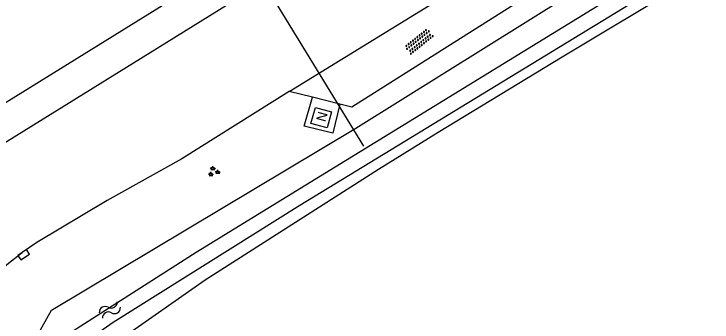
# Model space of a CAD drawing. Extents: x 133000 to 136000, y 400500 to 403500.
# Drawn here: x 133609.44 to 133659.33, y 401004.88 to 401026.92 of the extents above; entities that cross this region are included whole.
import ezdxf

# ---------------------------------------------------------------- set-up
doc = ezdxf.new("R2010")
doc.units = 0
for name, color, linetype in [('gg-knt-verharding', 7, 'Continuous'), ('gg-kntw-bovenkant insteek waterloop', 7, 'Continuous'), ('gg-kntw-waterlijn', 7, 'Continuous'), ('gg-kwrk-duiker nz buis', 7, 'Continuous'), ('gt-symb-groenvak', 7, 'Continuous'), ('gt-symb-kolk', 7, 'Continuous'), ('gt-symb-nortonput', 7, 'Continuous'), ('gt-symb-overige verharding', 7, 'Continuous'), ('gt-symb-watersymbool', 7, 'Continuous')]:
    doc.layers.add(name, color=color, linetype=linetype)

# ---------------------------------------------------------------- blocks, each defined once
blk = doc.blocks.new('gt0-WA')
at = {"layer": 'gt-symb-watersymbool'}
for centre, start, end in [((-0.323, 0.022), 28.0725, 151.9275), ((0.427, 0.422), 208.0725, 331.9275), ((-0.323, -0.428), 28.0725, 151.9275), ((0.427, -0.028), 208.0725, 331.9275)]:
    blk.add_arc(centre, 0.425, start, end, dxfattribs=at)
blk = doc.blocks.new('gt0-KOLK')
at = {"layer": 'gt-symb-kolk'}
blk.add_lwpolyline([(0, 0), (0.375, 0), (0.375, 0.4), (-0.375, 0.4), (-0.375, 0), (0, 0)], dxfattribs=at)
blk = doc.blocks.new('gt0-GRVAK')
at = {"layer": 'gt-symb-groenvak'}
for p, q in [((-0.11, 0.189), (-0.228, 0.24)), ((-0.182, 0.153), (0.088, 0.153)), ((-0.091, 0.211), (-0.156, 0.322)), ((-0.047, 0.214), (-0.047, 0.393)), ((-0.004, 0.211), (0.061, 0.322)), ((0.015, 0.189), (0.133, 0.24)), ((0.262, -0.052), (0.197, 0.059)), ((0.305, -0.049), (0.305, 0.13)), ((0.349, -0.052), (0.414, 0.059)), ((-0.245, -0.228), (-0.363, -0.177)), ((-0.318, -0.264), (-0.047, -0.264)), ((-0.226, -0.206), (-0.291, -0.095)), ((-0.183, -0.203), (-0.183, -0.024)), ((-0.139, -0.206), (-0.074, -0.095)), ((-0.12, -0.228), (-0.002, -0.177)), ((0.243, -0.074), (0.125, -0.023)), ((0.17, -0.11), (0.441, -0.11)), ((0.368, -0.074), (0.486, -0.023))]:
    blk.add_line(p, q, dxfattribs=at)
blk = doc.blocks.new('gt0-NPUT')
at = {"layer": 'gt-symb-nortonput'}
blk.add_lwpolyline([(-0.566, -0.608), (-0.566, 0.592), (0.634, 0.592), (0.634, -0.608)], close=True, dxfattribs=at)
blk.add_text('N', height=0.7, dxfattribs=at).set_placement((-0.221, -0.381))
blk = doc.blocks.new('gt0-OVH')
at = {"layer": 'gt-symb-overige verharding'}
for points in [[(-0.972, 0.298), (-0.967, 0.308), (-0.965, 0.319), (-0.966, 0.33), (-0.971, 0.34), (-0.978, 0.348), (-0.988, 0.353), (-0.999, 0.355), (-1.01, 0.354), (-1.02, 0.349), (-1.028, 0.342), (-1.033, 0.332), (-1.035, 0.321), (-1.034, 0.31), (-1.029, 0.3), (-1.022, 0.292), (-1.012, 0.287), (-1.001, 0.285), (-0.99, 0.286), (-0.98, 0.291)], [(-0.872, 0.106), (-0.867, 0.116), (-0.865, 0.126), (-0.866, 0.137), (-0.871, 0.147), (-0.878, 0.156), (-0.888, 0.161), (-0.899, 0.163), (-0.91, 0.162), (-0.92, 0.157), (-0.928, 0.15), (-0.933, 0.14), (-0.935, 0.129), (-0.934, 0.118), (-0.929, 0.108), (-0.922, 0.1), (-0.912, 0.095), (-0.901, 0.092), (-0.89, 0.094), (-0.88, 0.098)], [(-0.772, 0.298), (-0.767, 0.308), (-0.765, 0.319), (-0.766, 0.33), (-0.771, 0.34), (-0.778, 0.348), (-0.788, 0.353), (-0.799, 0.355), (-0.81, 0.354), (-0.82, 0.349), (-0.828, 0.342), (-0.833, 0.332), (-0.835, 0.321), (-0.834, 0.31), (-0.829, 0.3), (-0.822, 0.292), (-0.812, 0.287), (-0.801, 0.285), (-0.79, 0.286), (-0.78, 0.291)], [(-0.672, 0.106), (-0.667, 0.116), (-0.665, 0.126), (-0.666, 0.137), (-0.671, 0.147), (-0.678, 0.156), (-0.688, 0.161), (-0.699, 0.163), (-0.71, 0.162), (-0.72, 0.157), (-0.728, 0.15), (-0.733, 0.14), (-0.735, 0.129), (-0.734, 0.118), (-0.729, 0.108), (-0.722, 0.1), (-0.712, 0.095), (-0.701, 0.092), (-0.69, 0.094), (-0.68, 0.098)], [(-0.572, 0.298), (-0.567, 0.308), (-0.565, 0.319), (-0.566, 0.33), (-0.571, 0.34), (-0.578, 0.348), (-0.588, 0.353), (-0.599, 0.355), (-0.61, 0.354), (-0.62, 0.349), (-0.628, 0.342), (-0.633, 0.332), (-0.635, 0.321), (-0.634, 0.31), (-0.629, 0.3), (-0.622, 0.292), (-0.612, 0.287), (-0.601, 0.285), (-0.59, 0.286), (-0.58, 0.291)], [(-0.472, 0.106), (-0.467, 0.116), (-0.465, 0.126), (-0.466, 0.137), (-0.471, 0.147), (-0.478, 0.156), (-0.488, 0.161), (-0.499, 0.163), (-0.51, 0.162), (-0.52, 0.157), (-0.528, 0.15), (-0.533, 0.14), (-0.535, 0.129), (-0.534, 0.118), (-0.529, 0.108), (-0.522, 0.1), (-0.512, 0.095), (-0.501, 0.092), (-0.49, 0.094), (-0.48, 0.098)], [(-0.372, 0.298), (-0.367, 0.308), (-0.365, 0.319), (-0.366, 0.33), (-0.371, 0.34), (-0.378, 0.348), (-0.388, 0.353), (-0.399, 0.355), (-0.41, 0.354), (-0.42, 0.349), (-0.428, 0.342), (-0.433, 0.332), (-0.435, 0.321), (-0.434, 0.31), (-0.429, 0.3), (-0.422, 0.292), (-0.412, 0.287), (-0.401, 0.285), (-0.39, 0.286), (-0.38, 0.291)], [(-0.272, 0.106), (-0.267, 0.116), (-0.265, 0.126), (-0.266, 0.137), (-0.271, 0.147), (-0.278, 0.156), (-0.288, 0.161), (-0.299, 0.163), (-0.31, 0.162), (-0.32, 0.157), (-0.328, 0.15), (-0.333, 0.14), (-0.335, 0.129), (-0.334, 0.118), (-0.329, 0.108), (-0.322, 0.1), (-0.312, 0.095), (-0.301, 0.092), (-0.29, 0.094), (-0.28, 0.098)], [(-0.172, 0.298), (-0.167, 0.308), (-0.165, 0.319), (-0.166, 0.33), (-0.171, 0.34), (-0.178, 0.348), (-0.188, 0.353), (-0.199, 0.355), (-0.21, 0.354), (-0.22, 0.349), (-0.228, 0.342), (-0.233, 0.332), (-0.235, 0.321), (-0.234, 0.31), (-0.229, 0.3), (-0.222, 0.292), (-0.212, 0.287), (-0.201, 0.285), (-0.19, 0.286), (-0.18, 0.291)], [(-0.072, 0.106), (-0.067, 0.116), (-0.065, 0.126), (-0.066, 0.137), (-0.071, 0.147), (-0.078, 0.156), (-0.088, 0.161), (-0.099, 0.163), (-0.11, 0.162), (-0.12, 0.157), (-0.128, 0.15), (-0.133, 0.14), (-0.135, 0.129), (-0.134, 0.118), (-0.129, 0.108), (-0.122, 0.1), (-0.112, 0.095), (-0.101, 0.092), (-0.09, 0.094), (-0.08, 0.098)], [(0.028, 0.298), (0.033, 0.308), (0.035, 0.319), (0.034, 0.33), (0.029, 0.34), (0.022, 0.348), (0.012, 0.353), (0.001, 0.355), (-0.01, 0.354), (-0.02, 0.349), (-0.028, 0.342), (-0.033, 0.332), (-0.035, 0.321), (-0.034, 0.31), (-0.029, 0.3), (-0.022, 0.292), (-0.012, 0.287), (-0.001, 0.285), (0.01, 0.286), (0.02, 0.291)], [(0.128, 0.106), (0.133, 0.116), (0.135, 0.126), (0.134, 0.137), (0.129, 0.147), (0.122, 0.156), (0.112, 0.161), (0.101, 0.163), (0.09, 0.162), (0.08, 0.157), (0.072, 0.15), (0.067, 0.14), (0.065, 0.129), (0.066, 0.118), (0.071, 0.108), (0.078, 0.1), (0.088, 0.095), (0.099, 0.092), (0.11, 0.094), (0.12, 0.098)], [(0.228, 0.298), (0.233, 0.308), (0.235, 0.319), (0.234, 0.33), (0.229, 0.34), (0.222, 0.348), (0.212, 0.353), (0.201, 0.355), (0.19, 0.354), (0.18, 0.349), (0.172, 0.342), (0.167, 0.332), (0.165, 0.321), (0.166, 0.31), (0.171, 0.3), (0.178, 0.292), (0.188, 0.287), (0.199, 0.285), (0.21, 0.286), (0.22, 0.291)], [(0.328, 0.106), (0.333, 0.116), (0.335, 0.126), (0.334, 0.137), (0.329, 0.147), (0.322, 0.156), (0.312, 0.161), (0.301, 0.163), (0.29, 0.162), (0.28, 0.157), (0.272, 0.15), (0.267, 0.14), (0.265, 0.129), (0.266, 0.118), (0.271, 0.108), (0.278, 0.1), (0.288, 0.095), (0.299, 0.092), (0.31, 0.094), (0.32, 0.098)], [(0.428, 0.298), (0.433, 0.308), (0.435, 0.319), (0.434, 0.33), (0.429, 0.34), (0.422, 0.348), (0.412, 0.353), (0.401, 0.355), (0.39, 0.354), (0.38, 0.349), (0.372, 0.342), (0.367, 0.332), (0.365, 0.321), (0.366, 0.31), (0.371, 0.3), (0.378, 0.292), (0.388, 0.287), (0.399, 0.285), (0.41, 0.286), (0.42, 0.291)], [(0.528, 0.106), (0.533, 0.116), (0.535, 0.126), (0.534, 0.137), (0.529, 0.147), (0.522, 0.156), (0.512, 0.161), (0.501, 0.163), (0.49, 0.162), (0.48, 0.157), (0.472, 0.15), (0.467, 0.14), (0.465, 0.129), (0.466, 0.118), (0.471, 0.108), (0.478, 0.1), (0.488, 0.095), (0.499, 0.092), (0.51, 0.094), (0.52, 0.098)], [(0.628, 0.298), (0.633, 0.308), (0.635, 0.319), (0.634, 0.33), (0.629, 0.34), (0.622, 0.348), (0.612, 0.353), (0.601, 0.355), (0.59, 0.354), (0.58, 0.349), (0.572, 0.342), (0.567, 0.332), (0.565, 0.321), (0.566, 0.31), (0.571, 0.3), (0.578, 0.292), (0.588, 0.287), (0.599, 0.285), (0.61, 0.286), (0.62, 0.291)], [(0.728, 0.106), (0.733, 0.116), (0.735, 0.126), (0.734, 0.137), (0.729, 0.147), (0.722, 0.156), (0.712, 0.161), (0.701, 0.163), (0.69, 0.162), (0.68, 0.157), (0.672, 0.15), (0.667, 0.14), (0.665, 0.129), (0.666, 0.118), (0.671, 0.108), (0.678, 0.1), (0.688, 0.095), (0.699, 0.092), (0.71, 0.094), (0.72, 0.098)], [(0.828, 0.298), (0.833, 0.308), (0.835, 0.319), (0.834, 0.33), (0.829, 0.34), (0.822, 0.348), (0.812, 0.353), (0.801, 0.355), (0.79, 0.354), (0.78, 0.349), (0.772, 0.342), (0.767, 0.332), (0.765, 0.321), (0.766, 0.31), (0.771, 0.3), (0.778, 0.292), (0.788, 0.287), (0.799, 0.285), (0.81, 0.286), (0.82, 0.291)], [(0.928, 0.106), (0.933, 0.116), (0.935, 0.126), (0.934, 0.137), (0.929, 0.147), (0.922, 0.156), (0.912, 0.161), (0.901, 0.163), (0.89, 0.162), (0.88, 0.157), (0.872, 0.15), (0.867, 0.14), (0.865, 0.129), (0.866, 0.118), (0.871, 0.108), (0.878, 0.1), (0.888, 0.095), (0.899, 0.092), (0.91, 0.094), (0.92, 0.098)], [(1.028, 0.298), (1.033, 0.308), (1.035, 0.319), (1.034, 0.33), (1.029, 0.34), (1.022, 0.348), (1.012, 0.353), (1.001, 0.355), (0.99, 0.354), (0.98, 0.349), (0.972, 0.342), (0.967, 0.332), (0.965, 0.321), (0.966, 0.31), (0.971, 0.3), (0.978, 0.292), (0.988, 0.287), (0.999, 0.285), (1.01, 0.286), (1.02, 0.291)], [(-0.972, -0.142), (-0.967, -0.132), (-0.965, -0.121), (-0.966, -0.11), (-0.971, -0.1), (-0.978, -0.092), (-0.988, -0.087), (-0.999, -0.085), (-1.01, -0.086), (-1.02, -0.091), (-1.028, -0.098), (-1.033, -0.108), (-1.035, -0.119), (-1.034, -0.13), (-1.029, -0.14), (-1.022, -0.148), (-1.012, -0.153), (-1.001, -0.155), (-0.99, -0.154), (-0.98, -0.149)], [(-0.872, -0.334), (-0.867, -0.324), (-0.865, -0.314), (-0.866, -0.303), (-0.871, -0.293), (-0.878, -0.284), (-0.888, -0.279), (-0.899, -0.277), (-0.91, -0.278), (-0.92, -0.283), (-0.928, -0.29), (-0.933, -0.3), (-0.935, -0.311), (-0.934, -0.322), (-0.929, -0.332), (-0.922, -0.34), (-0.912, -0.345), (-0.901, -0.348), (-0.89, -0.346), (-0.88, -0.342)], [(-0.772, -0.142), (-0.767, -0.132), (-0.765, -0.121), (-0.766, -0.11), (-0.771, -0.1), (-0.778, -0.092), (-0.788, -0.087), (-0.799, -0.085), (-0.81, -0.086), (-0.82, -0.091), (-0.828, -0.098), (-0.833, -0.108), (-0.835, -0.119), (-0.834, -0.13), (-0.829, -0.14), (-0.822, -0.148), (-0.812, -0.153), (-0.801, -0.155), (-0.79, -0.154), (-0.78, -0.149)], [(-0.672, -0.334), (-0.667, -0.324), (-0.665, -0.314), (-0.666, -0.303), (-0.671, -0.293), (-0.678, -0.284), (-0.688, -0.279), (-0.699, -0.277), (-0.71, -0.278), (-0.72, -0.283), (-0.728, -0.29), (-0.733, -0.3), (-0.735, -0.311), (-0.734, -0.322), (-0.729, -0.332), (-0.722, -0.34), (-0.712, -0.345), (-0.701, -0.348), (-0.69, -0.346), (-0.68, -0.342)], [(-0.572, -0.142), (-0.567, -0.132), (-0.565, -0.121), (-0.566, -0.11), (-0.571, -0.1), (-0.578, -0.092), (-0.588, -0.087), (-0.599, -0.085), (-0.61, -0.086), (-0.62, -0.091), (-0.628, -0.098), (-0.633, -0.108), (-0.635, -0.119), (-0.634, -0.13), (-0.629, -0.14), (-0.622, -0.148), (-0.612, -0.153), (-0.601, -0.155), (-0.59, -0.154), (-0.58, -0.149)], [(-0.472, -0.334), (-0.467, -0.324), (-0.465, -0.314), (-0.466, -0.303), (-0.471, -0.293), (-0.478, -0.284), (-0.488, -0.279), (-0.499, -0.277), (-0.51, -0.278), (-0.52, -0.283), (-0.528, -0.29), (-0.533, -0.3), (-0.535, -0.311), (-0.534, -0.322), (-0.529, -0.332), (-0.522, -0.34), (-0.512, -0.345), (-0.501, -0.348), (-0.49, -0.346), (-0.48, -0.342)], [(-0.372, -0.142), (-0.367, -0.132), (-0.365, -0.121), (-0.366, -0.11), (-0.371, -0.1), (-0.378, -0.092), (-0.388, -0.087), (-0.399, -0.085), (-0.41, -0.086), (-0.42, -0.091), (-0.428, -0.098), (-0.433, -0.108), (-0.435, -0.119), (-0.434, -0.13), (-0.429, -0.14), (-0.422, -0.148), (-0.412, -0.153), (-0.401, -0.155), (-0.39, -0.154), (-0.38, -0.149)], [(-0.272, -0.334), (-0.267, -0.324), (-0.265, -0.314), (-0.266, -0.303), (-0.271, -0.293), (-0.278, -0.284), (-0.288, -0.279), (-0.299, -0.277), (-0.31, -0.278), (-0.32, -0.283), (-0.328, -0.29), (-0.333, -0.3), (-0.335, -0.311), (-0.334, -0.322), (-0.329, -0.332), (-0.322, -0.34), (-0.312, -0.345), (-0.301, -0.348), (-0.29, -0.346), (-0.28, -0.342)], [(-0.172, -0.142), (-0.167, -0.132), (-0.165, -0.121), (-0.166, -0.11), (-0.171, -0.1), (-0.178, -0.092), (-0.188, -0.087), (-0.199, -0.085), (-0.21, -0.086), (-0.22, -0.091), (-0.228, -0.098), (-0.233, -0.108), (-0.235, -0.119), (-0.234, -0.13), (-0.229, -0.14), (-0.222, -0.148), (-0.212, -0.153), (-0.201, -0.155), (-0.19, -0.154), (-0.18, -0.149)], [(-0.072, -0.334), (-0.067, -0.324), (-0.065, -0.314), (-0.066, -0.303), (-0.071, -0.293), (-0.078, -0.284), (-0.088, -0.279), (-0.099, -0.277), (-0.11, -0.278), (-0.12, -0.283), (-0.128, -0.29), (-0.133, -0.3), (-0.135, -0.311), (-0.134, -0.322), (-0.129, -0.332), (-0.122, -0.34), (-0.112, -0.345), (-0.101, -0.348), (-0.09, -0.346), (-0.08, -0.342)], [(0.028, -0.142), (0.033, -0.132), (0.035, -0.121), (0.034, -0.11), (0.029, -0.1), (0.022, -0.092), (0.012, -0.087), (0.001, -0.085), (-0.01, -0.086), (-0.02, -0.091), (-0.028, -0.098), (-0.033, -0.108), (-0.035, -0.119), (-0.034, -0.13), (-0.029, -0.14), (-0.022, -0.148), (-0.012, -0.153), (-0.001, -0.155), (0.01, -0.154), (0.02, -0.149)], [(0.128, -0.334), (0.133, -0.324), (0.135, -0.314), (0.134, -0.303), (0.129, -0.293), (0.122, -0.284), (0.112, -0.279), (0.101, -0.277), (0.09, -0.278), (0.08, -0.283), (0.072, -0.29), (0.067, -0.3), (0.065, -0.311), (0.066, -0.322), (0.071, -0.332), (0.078, -0.34), (0.088, -0.345), (0.099, -0.348), (0.11, -0.346), (0.12, -0.342)], [(0.228, -0.142), (0.233, -0.132), (0.235, -0.121), (0.234, -0.11), (0.229, -0.1), (0.222, -0.092), (0.212, -0.087), (0.201, -0.085), (0.19, -0.086), (0.18, -0.091), (0.172, -0.098), (0.167, -0.108), (0.165, -0.119), (0.166, -0.13), (0.171, -0.14), (0.178, -0.148), (0.188, -0.153), (0.199, -0.155), (0.21, -0.154), (0.22, -0.149)], [(0.328, -0.334), (0.333, -0.324), (0.335, -0.314), (0.334, -0.303), (0.329, -0.293), (0.322, -0.284), (0.312, -0.279), (0.301, -0.277), (0.29, -0.278), (0.28, -0.283), (0.272, -0.29), (0.267, -0.3), (0.265, -0.311), (0.266, -0.322), (0.271, -0.332), (0.278, -0.34), (0.288, -0.345), (0.299, -0.348), (0.31, -0.346), (0.32, -0.342)], [(0.428, -0.142), (0.433, -0.132), (0.435, -0.121), (0.434, -0.11), (0.429, -0.1), (0.422, -0.092), (0.412, -0.087), (0.401, -0.085), (0.39, -0.086), (0.38, -0.091), (0.372, -0.098), (0.367, -0.108), (0.365, -0.119), (0.366, -0.13), (0.371, -0.14), (0.378, -0.148), (0.388, -0.153), (0.399, -0.155), (0.41, -0.154), (0.42, -0.149)], [(0.528, -0.334), (0.533, -0.324), (0.535, -0.314), (0.534, -0.303), (0.529, -0.293), (0.522, -0.284), (0.512, -0.279), (0.501, -0.277), (0.49, -0.278), (0.48, -0.283), (0.472, -0.29), (0.467, -0.3), (0.465, -0.311), (0.466, -0.322), (0.471, -0.332), (0.478, -0.34), (0.488, -0.345), (0.499, -0.348), (0.51, -0.346), (0.52, -0.342)], [(0.628, -0.142), (0.633, -0.132), (0.635, -0.121), (0.634, -0.11), (0.629, -0.1), (0.622, -0.092), (0.612, -0.087), (0.601, -0.085), (0.59, -0.086), (0.58, -0.091), (0.572, -0.098), (0.567, -0.108), (0.565, -0.119), (0.566, -0.13), (0.571, -0.14), (0.578, -0.148), (0.588, -0.153), (0.599, -0.155), (0.61, -0.154), (0.62, -0.149)], [(0.728, -0.334), (0.733, -0.324), (0.735, -0.314), (0.734, -0.303), (0.729, -0.293), (0.722, -0.284), (0.712, -0.279), (0.701, -0.277), (0.69, -0.278), (0.68, -0.283), (0.672, -0.29), (0.667, -0.3), (0.665, -0.311), (0.666, -0.322), (0.671, -0.332), (0.678, -0.34), (0.688, -0.345), (0.699, -0.348), (0.71, -0.346), (0.72, -0.342)], [(0.828, -0.142), (0.833, -0.132), (0.835, -0.121), (0.834, -0.11), (0.829, -0.1), (0.822, -0.092), (0.812, -0.087), (0.801, -0.085), (0.79, -0.086), (0.78, -0.091), (0.772, -0.098), (0.767, -0.108), (0.765, -0.119), (0.766, -0.13), (0.771, -0.14), (0.778, -0.148), (0.788, -0.153), (0.799, -0.155), (0.81, -0.154), (0.82, -0.149)], [(0.928, -0.334), (0.933, -0.324), (0.935, -0.314), (0.934, -0.303), (0.929, -0.293), (0.922, -0.284), (0.912, -0.279), (0.901, -0.277), (0.89, -0.278), (0.88, -0.283), (0.872, -0.29), (0.867, -0.3), (0.865, -0.311), (0.866, -0.322), (0.871, -0.332), (0.878, -0.34), (0.888, -0.345), (0.899, -0.348), (0.91, -0.346), (0.92, -0.342)], [(1.028, -0.142), (1.033, -0.132), (1.035, -0.121), (1.034, -0.11), (1.029, -0.1), (1.022, -0.092), (1.012, -0.087), (1.001, -0.085), (0.99, -0.086), (0.98, -0.091), (0.972, -0.098), (0.967, -0.108), (0.965, -0.119), (0.966, -0.13), (0.971, -0.14), (0.978, -0.148), (0.988, -0.153), (0.999, -0.155), (1.01, -0.154), (1.02, -0.149)]]:
    blk.add_lwpolyline(points, close=True, dxfattribs=at)

msp = doc.modelspace()

# ---------------------------------------------------------------- linework, layer by layer
at = {"layer": 'gg-knt-verharding'}
for p, q in [((133629.111, 401021.375), (133647.055, 401032.423)), ((133630.773, 401020.961), (133629.111, 401021.375)), ((133632.737, 401020.472), (133630.773, 401020.961))]:
    msp.add_line(p, q, dxfattribs=at)
for points in [[(133600.988, 401015.719), (133607.348, 401019.676), (133631.113, 401034.411), (133643.951, 401042.232), (133655.959, 401049.385), (133667.23, 401055.849), (133681.147, 401063.713), (133693.354, 401070.579), (133695.94, 401072.05), (133704.466, 401077.246), (133718.908, 401086.128)], [(133721.236, 401081.404), (133699.666, 401070.653), (133674.135, 401057.026), (133652.62, 401044.62), (133624.633, 401027.522), (133602.288, 401013.663)], [(133647.055, 401032.423), (133646.32, 401028.321), (133633.589, 401020.26), (133632.737, 401020.472)], [(133629.111, 401021.375), (133621.425, 401016.553), (133616.105, 401013.567), (133611.066, 401010.574), (133610.015, 401009.858)], [(133632.737, 401020.472), (133632.227, 401018.382), (133630.165, 401018.889), (133630.773, 401020.961)], [(133606.576, 401007.022), (133606.736, 401007.191), (133609.053, 401009.099), (133610.015, 401009.858)]]:
    msp.add_lwpolyline(points, dxfattribs=at)
at = {"layer": 'gg-kntw-bovenkant insteek waterloop'}
for points in [[(133610.454, 401000), (133610.337, 401002.541), (133612.12, 401005.733), (133633.867, 401018.749), (133649.14, 401028.319), (133655.678, 401032.336), (133664.278, 401037.462), (133672.933, 401042.494), (133680.547, 401046.788), (133688.225, 401050.968), (133697.299, 401055.725), (133706.431, 401060.369), (133707.975, 401061.051), (133711.698, 401062.516), (133713.355, 401059.623)], [(133614.492, 401000), (133614.416, 401000.87), (133616.202, 401003.055), (133623.098, 401007.897), (133635.496, 401015.813), (133639.764, 401018.462), (133648.605, 401023.858), (133657.482, 401029.194), (133666.111, 401034.245), (133673.135, 401038.207)]]:
    msp.add_lwpolyline(points, dxfattribs=at)
at = {"layer": 'gg-kntw-waterlijn'}
for points in [[(133669.178, 400882.869), (133660.123, 400899.947), (133656.816, 400906.406), (133654.565, 400911.047), (133649.821, 400922.128), (133646.196, 400931.346), (133641.046, 400943.094), (133637.201, 400950.933), (133633.964, 400956.689), (133623.055, 400975.355), (133620.284, 400980.931), (133615.747, 400992.22), (133613.24, 400998.75), (133612.979, 400999.877), (133612.868, 401000.913), (133613.799, 401002.477), (133615.033, 401003.815), (133616.515, 401004.871), (133629.865, 401013.235), (133660.984, 401032.244), (133689.357, 401048.211), (133697.388, 401052.73), (133707.228, 401057.72)], [(133702.993, 401056.634), (133698.278, 401054.31), (133668.171, 401037.676), (133654.636, 401029.646), (133630.286, 401014.659), (133622.458, 401009.841), (133613.627, 401004.192), (133612.898, 401003.401), (133612.106, 401002.064), (133611.983, 401000.708), (133612.106, 400998.666), (133615.821, 400989.679), (133618.371, 400982.882), (133621.825, 400975.783), (133627.738, 400965.269), (133636.197, 400950.536), (133640.667, 400941.171), (133648.674, 400922.773), (133653.89, 400910.159), (133663.361, 400891.527), (133670.025, 400879.232)]]:
    msp.add_lwpolyline(points, dxfattribs=at)
at = {"layer": 'gg-kwrk-duiker nz buis'}
msp.add_line((133615.578, 401048.299), (133634.414, 401017.46), dxfattribs=at)

# ---------------------------------------------------------------- block references
at = {"layer": 'gt-symb-groenvak'}
msp.add_blockref('gt0-GRVAK', (133623.697, 401015.636), dxfattribs=at)
at = {"layer": 'gt-symb-kolk', "rotation": -145.7217334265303}
msp.add_blockref('gt0-KOLK', (133610.015, 401009.858), dxfattribs=at)
at = {"layer": 'gt-symb-nortonput', "rotation": 74.81021282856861}
msp.add_blockref('gt0-NPUT', (133631.384, 401019.466), dxfattribs=at)
at = {"layer": 'gt-symb-overige verharding', "rotation": -141.3312462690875}
msp.add_blockref('gt0-OVH', (133638.381, 401024.952), dxfattribs=at)
at = {"layer": 'gt-symb-watersymbool', "rotation": 30.924459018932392}
msp.add_blockref('gt0-WA', (133616.243, 401005.714), dxfattribs=at)

doc.saveas('drawing.dxf')
